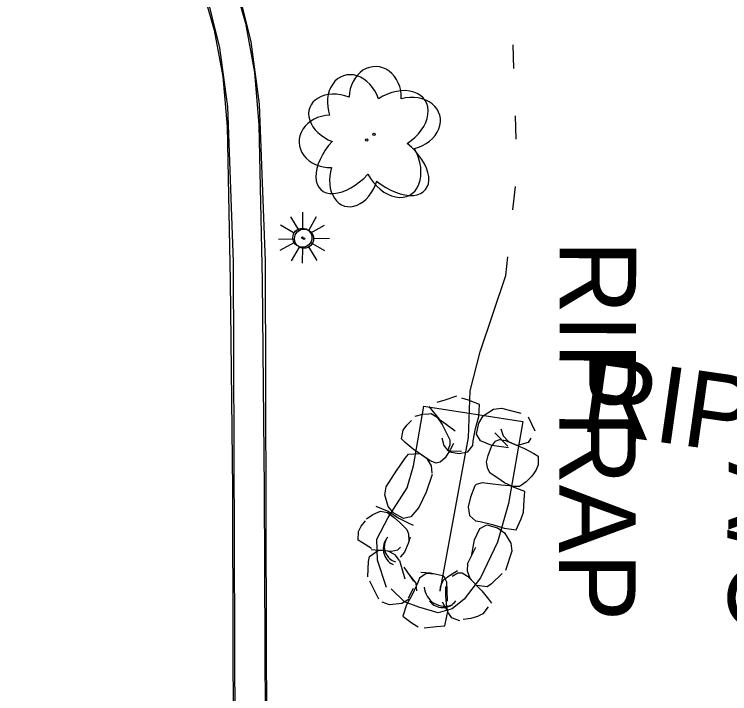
# Model space of a CAD drawing. Extents: x 588843 to 2552415, y 180129 to 269402.
# Drawn here: x 594393.8 to 594449.9, y 184996.4 to 185049.7 of the extents above; entities that cross this region are included whole.
import ezdxf

# ---------------------------------------------------------------- set-up
doc = ezdxf.new("R2010")
doc.units = 0
for name, color, linetype in [('Default', 7, 'Continuous'), ('E_DRN', 7, 'Continuous'), ('E_DRN_RipRap', 7, 'Continuous'), ('E_DRN_RipRap_Text', 7, 'Continuous'), ('E_DWY', 7, 'Continuous'), ('E_LAND_Vegetation', 7, 'Continuous'), ('E_LTG', 7, 'Continuous'), ('E_MISCPROP_Text', 7, 'Continuous'), ('E_WTR_P', 7, 'Continuous')]:
    doc.layers.add(name, color=color, linetype=linetype)

# ---------------------------------------------------------------- blocks, each defined once
blk = doc.blocks.new('DTRE')
at = {"layer": 'Default'}
blk.add_circle((-0.18, 0), 0.183, dxfattribs=at)
for centre, major_axis, ratio in [((-1.87, 5.32), (1.36, -4.98), 0.782863), ((4.06, 2.74), (-5.27, -2.93), 0.691916), ((-5.87, 0.15), (4.93, -0.12), 0.832022), ((3.54, -3.71), (-5.01, 4.58), 0.560249), ((-2.49, -5.24), (1.8, 4.86), 0.716896)]:
    blk.add_ellipse(centre, major_axis=major_axis, ratio=ratio, start_param=1.570796, end_param=4.712389, dxfattribs=at)
blk = doc.blocks.new('LPOL')
at = {"layer": 'Default'}
for p, q in [((-0.75, 1.3), (-2, 3.46)), ((0.75, 1.3), (2, 3.46)), ((-4, 0), (-1.5, 0)), ((1.5, 0), (4, 0)), ((-2, -3.46), (-0.75, -1.3)), ((2, -3.46), (0.75, -1.3))]:
    blk.add_line(p, q, dxfattribs=at)
for radius in [1.5, 1.5, 1.5, 0.125]:
    blk.add_circle((0, 0), radius, dxfattribs=at)
blk = doc.blocks.new('CULV2')
at = {"layer": 'E_DRN'}
blk.add_arc((19.68, 14.76), 24.6, 216.8699, 323.1301, dxfattribs=at)
blk = doc.blocks.new('RIPRT')
at = {"layer": 'E_DRN_RipRap_Text'}
blk.add_text('RIPRAP', height=12, dxfattribs=at).set_placement((-0.14, -3.59))
blk = doc.blocks.new('AC_1')
at = {"layer": 'E_MISCPROP_Text'}
blk.add_text('A/C', height=12, dxfattribs=at).set_placement((-15.41, -6))
blk = doc.blocks.new('LPOL_4')
at = {"layer": 'E_LTG'}
for p, q in [((-2.46, 4.26), (-6.56, 11.36)), ((2.46, 4.26), (6.56, 11.36)), ((-13.12, 0), (-4.92, 0)), ((4.92, 0), (13.12, 0)), ((-6.56, -11.36), (-2.46, -4.26)), ((6.56, -11.36), (2.46, -4.26))]:
    blk.add_line(p, q, dxfattribs=at)
for radius in [4.92, 4.92, 4.92, 0.41]:
    blk.add_circle((0, 0), radius, dxfattribs=at)
blk = doc.blocks.new('CULV2_4')
at = {"layer": 'E_DRN'}
blk.add_arc((64.6, 48.4), 80.7, 216.8699, 323.1301, dxfattribs=at)
blk = doc.blocks.new('RIPRT_3')
at = {"layer": 'E_DRN_RipRap_Text'}
blk.add_text('RIPRAP', height=39.37, dxfattribs=at).set_placement((-0.46, -11.78))
blk = doc.blocks.new('DTRE_4')
at = {"layer": 'E_LAND_Vegetation'}
blk.add_circle((-0.6, 0), 0.601, dxfattribs=at)
for centre, major_axis, ratio in [((-6.14, 17.45), (4.46, -16.34), 0.782863), ((13.31, 8.98), (-17.3, -9.61), 0.691916), ((-19.26, 0.5), (16.18, -0.4), 0.832022), ((11.62, -12.16), (-16.44, 15.03), 0.560249), ((-8.18, -17.2), (5.91, 15.93), 0.716896)]:
    blk.add_ellipse(centre, major_axis=major_axis, ratio=ratio, start_param=1.570796, end_param=4.712389, dxfattribs=at)

msp = doc.modelspace()

# ---------------------------------------------------------------- linework, layer by layer
at = {"layer": 'E_DRN_RipRap'}
for p, q in [((594427.524, 185019.464), (594426.888, 185019.283)), ((594428.455, 185019.771), (594427.524, 185019.464)), ((594429.382, 185019.465), (594428.853, 185019.627)), ((594430.253, 185019.117), (594429.382, 185019.465)), ((594426.266, 185018.958), (594427.078, 185017.984)), ((594430.186, 185018.176), (594430.253, 185019.117)), ((594430.539, 185018.227), (594431.34, 185018.762)), ((594431.34, 185018.762), (594431.962, 185018.85)), ((594431.962, 185018.85), (594433.489, 185018.452)), ((594425.198, 185018.198), (594425.8, 185018.359)), ((594425.8, 185018.359), (594426.262, 185018.403)), ((594426.262, 185018.403), (594426.445, 185018.411)), ((594426.445, 185018.411), (594426.925, 185018.121)), ((594429.936, 185017.241), (594430.186, 185018.176)), ((594430.183, 185017.652), (594430.539, 185018.227)), ((594424.536, 185017.496), (594424.925, 185017.869)), ((594426.925, 185018.121), (594427.305, 185017.569)), ((594427.078, 185017.984), (594427.639, 185017.587)), ((594429.998, 185016.809), (594430.183, 185017.652)), ((594434.059, 185018.145), (594434.579, 185017.072)), ((594424.12, 185016.422), (594424.25, 185017.105)), ((594424.25, 185017.105), (594424.536, 185017.496)), ((594427.305, 185017.569), (594427.598, 185016.993)), ((594427.639, 185017.587), (594428.335, 185017.068)), ((594429.757, 185016.268), (594429.936, 185017.241)), ((594431.926, 185017.219), (594432.107, 185016.675)), ((594427.298, 185016.52), (594427.447, 185015.912)), ((594427.598, 185016.993), (594427.91, 185016.362)), ((594430.315, 185016.287), (594429.998, 185016.809)), ((594432.469, 185015.852), (594431.44, 185016.914)), ((594432.107, 185016.675), (594432.517, 185016.217)), ((594424.404, 185016.155), (594424.12, 185016.422)), ((594425.055, 185015.613), (594424.404, 185016.155)), ((594427.912, 185015.972), (594427.738, 185015.463)), ((594427.91, 185016.362), (594427.912, 185015.972)), ((594428.196, 185016.066), (594427.951, 185015.573)), ((594429.726, 185015.903), (594429.757, 185016.268)), ((594431.208, 185015.91), (594430.315, 185016.287)), ((594431.178, 185015.827), (594431.506, 185016.24)), ((594431.506, 185016.24), (594431.802, 185016.392)), ((594431.802, 185016.392), (594432.296, 185016.314)), ((594432.296, 185016.314), (594433.768, 185015.682)), ((594432.517, 185016.217), (594433.228, 185015.903)), ((594434.05, 185016.132), (594433.228, 185015.903)), ((594434.259, 185016.486), (594434.05, 185016.132)), ((594426.368, 185014.696), (594425.055, 185015.613)), ((594427.447, 185015.912), (594427.745, 185015.537)), ((594427.951, 185015.573), (594427.562, 185014.946)), ((594427.745, 185015.537), (594427.887, 185015.48)), ((594427.887, 185015.48), (594428.84, 185015.473)), ((594427.901, 185015.422), (594428.646, 185015.28)), ((594428.646, 185015.28), (594429.331, 185015.41)), ((594429.331, 185015.41), (594429.726, 185015.903)), ((594430.925, 185015.134), (594431.178, 185015.827)), ((594432.531, 185015.729), (594431.208, 185015.91)), ((594433.768, 185015.682), (594434.516, 185015.283)), ((594423.746, 185013.932), (594424.41, 185014.926)), ((594424.41, 185014.926), (594424.687, 185015.23)), ((594424.687, 185015.23), (594425.538, 185015.287)), ((594426.171, 185014.835), (594425.538, 185015.287)), ((594426.479, 185014.303), (594426.171, 185014.835)), ((594427.562, 185014.946), (594427.157, 185014.608)), ((594430.786, 185014.601), (594430.925, 185015.134)), ((594434.516, 185015.283), (594434.848, 185015.08)), ((594434.848, 185015.08), (594434.86, 185014.384)), ((594426.835, 185014.519), (594426.368, 185014.696)), ((594426.545, 185013.734), (594426.479, 185014.303)), ((594427.157, 185014.608), (594426.835, 185014.519)), ((594430.89, 185014.074), (594430.786, 185014.601)), ((594434.86, 185014.384), (594434.66, 185013.944)), ((594422.913, 185012.657), (594423.752, 185013.979)), ((594431.087, 185013.737), (594430.89, 185014.074)), ((594431.672, 185013.346), (594431.087, 185013.737)), ((594434.66, 185013.944), (594434.355, 185013.5)), ((594426.535, 185013.631), (594426.071, 185012.238)), ((594432.215, 185012.994), (594431.672, 185013.346)), ((594434.355, 185013.5), (594433.914, 185013.061)), ((594422.81, 185012.043), (594422.913, 185012.657)), ((594429.885, 185012.736), (594429.538, 185011.849)), ((594429.989, 185012.848), (594429.885, 185012.736)), ((594430.448, 185012.992), (594429.989, 185012.848)), ((594431.072, 185012.914), (594430.448, 185012.992)), ((594431.935, 185012.812), (594431.072, 185012.914)), ((594432.619, 185012.748), (594431.935, 185012.812)), ((594432.821, 185012.706), (594432.215, 185012.994)), ((594433.81, 185012.31), (594432.619, 185012.748)), ((594433.382, 185012.694), (594432.821, 185012.706)), ((594433.536, 185012.793), (594433.382, 185012.694)), ((594433.914, 185013.061), (594433.536, 185012.793)), ((594423.081, 185011.121), (594422.81, 185012.043)), ((594426.071, 185012.238), (594425.5, 185011.043)), ((594433.753, 185011.652), (594433.81, 185012.31)), ((594429.538, 185011.849), (594429.357, 185011.113)), ((594433.708, 185010.674), (594433.753, 185011.652)), ((594423.024, 185010.772), (594422.144, 185011.124)), ((594423.525, 185010.608), (594423.081, 185011.121)), ((594425.5, 185011.043), (594424.871, 185010.314)), ((594429.357, 185011.113), (594429.453, 185010.424)), ((594421.375, 185010.162), (594421.883, 185010.504)), ((594421.883, 185010.504), (594422.301, 185010.693)), ((594422.301, 185010.693), (594422.47, 185010.759)), ((594422.47, 185010.759), (594423.019, 185010.645)), ((594423.019, 185010.645), (594423.564, 185010.256)), ((594423.844, 185010.249), (594423.024, 185010.772)), ((594424.276, 185010.175), (594423.525, 185010.608)), ((594429.453, 185010.424), (594429.927, 185010.003)), ((594433.519, 185010.155), (594433.708, 185010.674)), ((594420.975, 185009.588), (594421.299, 185010.006)), ((594423.564, 185010.256), (594424.037, 185009.817)), ((594424.721, 185009.782), (594423.844, 185010.249)), ((594424.037, 185009.817), (594424.544, 185009.333)), ((594424.871, 185010.314), (594424.276, 185010.175)), ((594425.061, 185009.64), (594424.721, 185009.782)), ((594429.927, 185010.003), (594430.292, 185009.952)), ((594430.292, 185009.952), (594431.259, 185009.722)), ((594433.125, 185009.305), (594433.519, 185010.155)), ((594420.756, 185009.169), (594420.975, 185009.588)), ((594424.544, 185009.333), (594424.68, 185008.973)), ((594429.858, 185008.524), (594430.282, 185009.395)), ((594430.282, 185009.395), (594430.822, 185009.683)), ((594430.822, 185009.683), (594431.659, 185009.453)), ((594431.259, 185009.722), (594432.185, 185009.422)), ((594431.659, 185009.453), (594432.218, 185009.067)), ((594432.185, 185009.422), (594433.125, 185009.305)), ((594420.737, 185008.488), (594420.756, 185009.169)), ((594424.809, 185008.729), (594424.647, 185008.216)), ((594424.68, 185008.973), (594424.691, 185008.446)), ((594432.218, 185009.067), (594432.714, 185008.24)), ((594421.059, 185008.27), (594420.737, 185008.488)), ((594421.786, 185007.838), (594421.059, 185008.27)), ((594424.647, 185008.216), (594424.363, 185007.552)), ((594429.61, 185007.214), (594429.858, 185008.524)), ((594432.714, 185008.24), (594432.77, 185007.615)), ((594421.62, 185007.205), (594422.319, 185007.692)), ((594423.334, 185007.611), (594421.737, 185007.722)), ((594423.094, 185007.63), (594422.319, 185007.692)), ((594423.632, 185007.333), (594423.094, 185007.63)), ((594423.825, 185007.701), (594423.334, 185007.611)), ((594424.054, 185007.942), (594423.825, 185007.701)), ((594424.363, 185007.552), (594424.018, 185007.166)), ((594429.313, 185006.632), (594429.963, 185007.926)), ((594432.77, 185007.615), (594432.294, 185006.112)), ((594421.541, 185006.802), (594421.62, 185007.205)), ((594423.983, 185006.88), (594423.632, 185007.333)), ((594421.488, 185005.611), (594421.541, 185006.802)), ((594423.983, 185006.88), (594424.383, 185005.456)), ((594429.313, 185006.632), (594429.272, 185006.07)), ((594424.303, 185006.381), (594425.057, 185005.28)), ((594424.647, 185005.871), (594425.262, 185005.123)), ((594426.05, 185005.879), (594425.543, 185005.503)), ((594426.411, 185005.9), (594425.656, 185005.963)), ((594426.745, 185005.833), (594426.05, 185005.879)), ((594427.343, 185005.698), (594426.411, 185005.9)), ((594427.885, 185005.721), (594428.509, 185006.099)), ((594428.094, 185005.668), (594428.553, 185005.913)), ((594428.553, 185005.913), (594428.883, 185005.933)), ((594428.883, 185005.933), (594429.308, 185005.67)), ((594429.272, 185006.07), (594429.475, 185005.497)), ((594432.014, 185005.882), (594431.181, 185005.057)), ((594422.363, 185003.869), (594421.633, 185005.267)), ((594425.543, 185005.503), (594425.421, 185005.157)), ((594427.207, 185004.924), (594427.449, 185005.395)), ((594427.47, 185005.613), (594427.343, 185005.698)), ((594427.449, 185005.395), (594427.885, 185005.721)), ((594427.685, 185005.185), (594427.47, 185005.613)), ((594429.308, 185005.67), (594430.423, 185004.524)), ((594429.475, 185005.497), (594430.01, 185004.935)), ((594425.421, 185005.157), (594425.002, 185004.261)), ((594425.262, 185005.123), (594425.299, 185004.514)), ((594427.156, 185004.542), (594427.207, 185004.924)), ((594427.617, 185004.15), (594427.594, 185004.852)), ((594427.705, 185004.56), (594427.685, 185005.185)), ((594430.854, 185004.82), (594430.01, 185004.935)), ((594431.181, 185005.057), (594430.854, 185004.82)), ((594425.002, 185004.261), (594424.524, 185003.42)), ((594425.052, 185004.695), (594424.659, 185003.927)), ((594427.647, 185003.505), (594427.617, 185004.15)), ((594427.74, 185003.695), (594427.705, 185004.56)), ((594430.423, 185004.524), (594430.959, 185003.872)), ((594423.199, 185003.41), (594422.608, 185003.622)), ((594424.742, 185003.855), (594424.158, 185003.511)), ((594427.683, 185003.035), (594427.336, 185003.625)), ((594430.959, 185003.872), (594431.187, 185003.559)), ((594424.158, 185003.511), (594423.199, 185003.41)), ((594424.524, 185003.42), (594424.221, 185002.527)), ((594427.766, 185002.846), (594427.647, 185003.505)), ((594430.935, 185003.252), (594430.517, 185002.708)), ((594424.221, 185002.527), (594424.977, 185001.97)), ((594427.537, 185001.774), (594427.784, 185003.013)), ((594428.084, 185002.386), (594427.766, 185002.846)), ((594430.091, 185002.492), (594429.579, 185002.337)), ((594430.517, 185002.708), (594430.091, 185002.492)), ((594424.977, 185001.97), (594425.447, 185001.679)), ((594428.254, 185002.319), (594428.084, 185002.386)), ((594428.692, 185002.169), (594428.254, 185002.319)), ((594429.579, 185002.337), (594428.963, 185002.271)), ((594425.903, 185001.618), (594426.878, 185001.727)), ((594426.878, 185001.727), (594427.537, 185001.774))]:
    msp.add_line(p, q, dxfattribs=at)
msp.add_lwpolyline([(594422.951, 185004.771), (594422.235, 185006.921), (594422.195, 185008.571), (594423.088, 185010.261), (594424.577, 185012.6), (594425.064, 185014.303), (594425.891, 185018.981), (594433.639, 185017.788), (594432.514, 185011.352), (594431.647, 185008.324), (594430.334, 185005.525), (594429.035, 185003.849), (594428.102, 185003.092), (594426.993, 185002.795), (594425.479, 185003.229), (594424.37, 185003.648), (594423.33, 185004.663)], dxfattribs=at)
at = {"layer": 'E_DWY'}
for points in [[(594413.675, 184939.661), (594413.723, 184956.861), (594413.552, 185000.63), (594413.457, 185030.351), (594412.989, 185042.67), (594412.342, 185047.565), (594411.059, 185052.744), (594408.061, 185060.155), (594404.156, 185066.904), (594400.602, 185072.017), (594397.385, 185075.804), (594392.938, 185079.944), (594385.855, 185085.247), (594379.785, 185088.725), (594373.85, 185091.243), (594368.862, 185092.773), (594364.373, 185093.545), (594349.73, 185095.688)], [(594411.175, 184939.668), (594411.223, 184956.859), (594411.052, 185000.622), (594410.957, 185030.3), (594410.495, 185042.458), (594409.881, 185047.099), (594408.675, 185051.971), (594405.809, 185059.055), (594402.044, 185065.562), (594398.618, 185070.491), (594395.574, 185074.074), (594391.333, 185078.023), (594384.479, 185083.154), (594378.672, 185086.482), (594372.993, 185088.891), (594368.281, 185090.336), (594363.98, 185091.076), (594349.368, 185093.214)], [(594400.349, 185071.926), (594402.259, 185069.795), (594403.773, 185067.566), (594406.001, 185063.961), (594407.579, 185060.812), (594409.56, 185056.502), (594410.714, 185053.097), (594411.885, 185049.035), (594412.586, 185045.165), (594412.942, 185041.064), (594413.197, 185028.852), (594413.362, 185012.493), (594413.404, 185000.074), (594413.647, 184951.762), (594413.305, 184941.66), (594413.122, 184911.47)], [(594398.488, 185070.257), (594400.285, 185068.252), (594401.675, 185066.206), (594403.816, 185062.741), (594405.325, 185059.73), (594407.234, 185055.576), (594408.328, 185052.349), (594409.447, 185048.465), (594410.105, 185044.834), (594410.444, 185040.93), (594410.698, 185028.813), (594410.862, 185012.476), (594410.904, 185000.063), (594411.147, 184951.798), (594410.847, 184942.948)]]:
    msp.add_lwpolyline(points, dxfattribs=at)
at = {"layer": 'E_WTR_P'}
for points in [[(594432.937, 185045.475), (594432.876, 185047.326)], [(594433.118, 185039.921), (594433.057, 185041.772)], [(594432.872, 185034.383), (594433.075, 185036.225)], [(594427.17, 185004.486), (594429.392, 185016.546), (594429.516, 185020.197), (594430.288, 185023.252), (594432.305, 185029.228), (594432.467, 185030.7)]]:
    msp.add_lwpolyline(points, dxfattribs=at)

# ---------------------------------------------------------------- block references
at = {"layer": 'E_DRN'}
for name, p, xscale, yscale, rotation in [('CULV2_4', (594423.061, 185008.733), 0.017044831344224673, 0.017044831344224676, -79.40472761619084), ('CULV2', (594422.96, 185008.601), 0.049297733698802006, 0.04929773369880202, -68.7139171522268), ('CULV2', (594425.904, 185004.805), 0.06682214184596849, 0.06682214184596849, -31.930875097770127), ('CULV2_4', (594426.331, 185003.702), 0.01591662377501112, 0.015916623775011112, 0.7294654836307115)]:
    msp.add_blockref(name, p, dxfattribs=dict(at, xscale=xscale, yscale=yscale, rotation=rotation))
at = {"layer": 'E_DRN_RipRap_Text'}
for name, p, xscale, yscale, rotation in [('RIPRT', (594438.334, 185031.935), 0.49999999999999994, 0.4999999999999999, -90.11621958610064), ('RIPRT_3', (594438.352, 185018.846), 0.1524003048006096, 0.15240030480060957, -8.075737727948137)]:
    msp.add_blockref(name, p, dxfattribs=dict(at, xscale=xscale, yscale=yscale, rotation=rotation))
at = {"layer": 'E_LAND_Vegetation'}
for name, p, xscale, yscale, rotation in [('DTRE', (594421.969, 185040.227), 0.4999999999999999, 0.49999999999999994, -90.39935623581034), ('DTRE_4', (594421.498, 185039.858), 0.15240030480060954, 0.15240030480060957, 3.4338469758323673)]:
    msp.add_blockref(name, p, dxfattribs=dict(at, xscale=xscale, yscale=yscale, rotation=rotation))
at = {"layer": 'E_LTG'}
for name, p, xscale, yscale, rotation in [('LPOL_4', (594416.484, 185032.127), 0.15240030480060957, 0.15240030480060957, 0.8014450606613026), ('LPOL', (594416.356, 185032.203), 0.4999999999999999, 0.49999999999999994, -90.39935623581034)]:
    msp.add_blockref(name, p, dxfattribs=dict(at, xscale=xscale, yscale=yscale, rotation=rotation))
at = {"layer": 'E_MISCPROP_Text', "xscale": 0.49999999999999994, "yscale": 0.4999999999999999, "rotation": -90.11621958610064}
msp.add_blockref('AC_1', (594452.764, 185006.936), dxfattribs=at)

doc.saveas('drawing.dxf')
